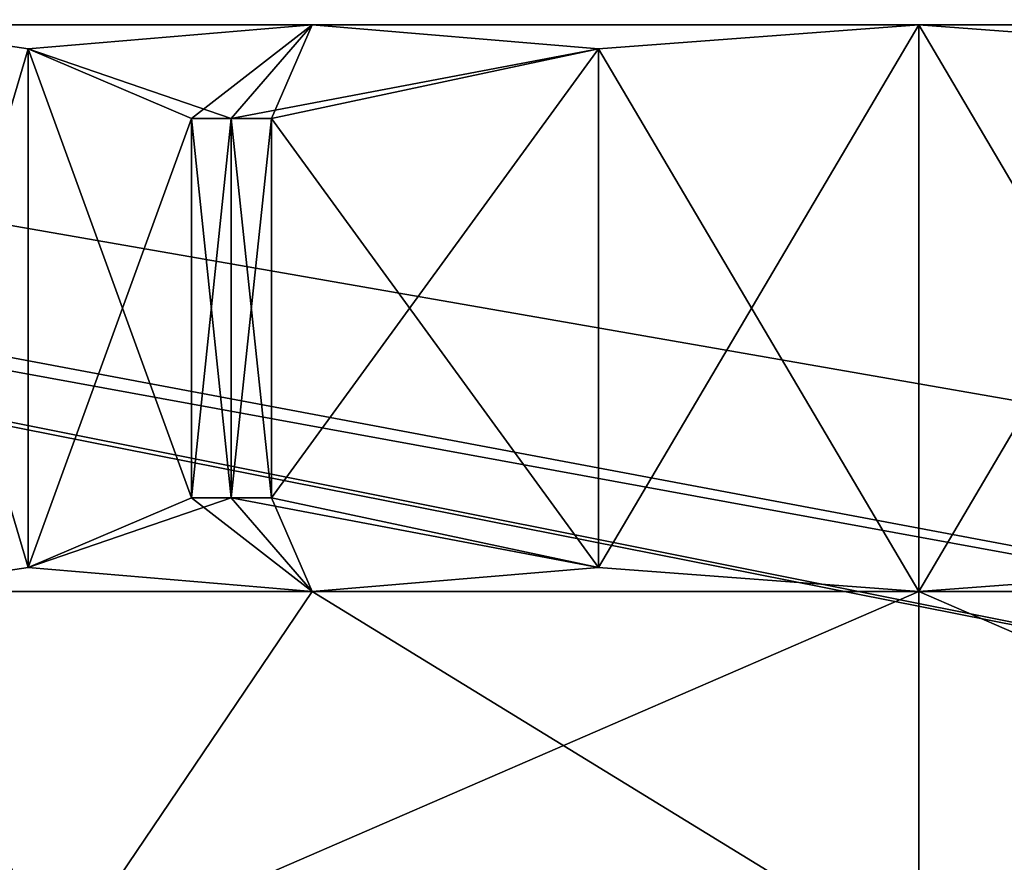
# Model space of a CAD drawing. Header units: metres. Extents: x -205 to 205, y -82 to 82.
# Tile 395 of 426: x 120 to 132, y 46 to 57. Entities that reach past the tile are written whole.
import ezdxf

# ---------------------------------------------------------------- set-up
doc = ezdxf.new("R2010")
doc.units = ezdxf.units.M
doc.layers.add('solid_PRT0003', color=7, linetype='CONTINUOUS')

msp = doc.modelspace()

# ---------------------------------------------------------------- linework, layer by layer
at = {"layer": 'solid_PRT0003'}
for points in [[(0, -75), (0, 75), (200, 75)], [(200, -75), (0, -75), (200, 75)], [(164.837662, 56.110996, 1.5), (179.536652, 59.144897, 1.5), (0, 75, 1.5)], [(155.12355, 47.959885, 1.5), (164.837662, 56.110996, 1.5), (0, 75, 1.5)], [(152.359421, 46.364033, 1.5), (155.12355, 47.959885, 1.5), (0, 75, 1.5)], [(82.463356, 59.144901, 1.5), (152.359421, 46.364033, 1.5), (0, 75, 1.5)], [(82.463356, 59.144901, 1.5), (149.216187, 45.809784, 1.5), (152.359421, 46.364033, 1.5)], [(82.463356, 59.144901, 1.5), (97.162331, 56.110996, 1.5), (149.216187, 45.809784, 1.5)], [(145.478119, 56.600075, 20.617714), (116.500343, 56.600075, 20.617714), (115.989235, 56.600075, 24.5)], [(145.989243, 56.600075, 24.5), (115.989235, 56.600075, 24.5), (116.500343, 56.600075, 28.382286)], [(145.989243, 56.600075, 24.5), (145.478119, 56.600075, 20.617714), (115.989235, 56.600075, 24.5)], [(145.478119, 56.600075, 28.382286), (116.500343, 56.600075, 28.382286), (117.998856, 56.600075, 32)], [(116.500343, 56.600075, 20.617714), (143.979614, 56.600075, 17), (117.998856, 56.600075, 17)], [(145.478119, 56.600075, 20.617714), (143.979614, 56.600075, 17), (116.500343, 56.600075, 20.617714)], [(145.478119, 56.600075, 28.382286), (145.989243, 56.600075, 24.5), (116.500343, 56.600075, 28.382286)], [(119.978455, 56.303482, 13.571238), (117.998856, 49.600075, 17), (117.998856, 56.600075, 17)], [(117.998856, 56.600075, 32), (117.998856, 49.600075, 32), (119.978455, 49.896667, 35.428764)], [(119.978447, 56.303486, 35.428749), (117.998856, 56.600075, 32), (119.978455, 49.896667, 35.428764)], [(123.489235, 56.600075, 37.490379), (117.998856, 56.600075, 32), (119.978447, 56.303486, 35.428749)], [(123.489235, 56.600075, 37.490379), (143.979614, 56.600075, 32), (117.998856, 56.600075, 32)], [(145.478119, 56.600075, 28.382286), (117.998856, 56.600075, 32), (143.979614, 56.600075, 32)], [(117.998856, 56.600075, 17), (143.979614, 56.600075, 17), (138.489243, 56.600075, 11.509619)], [(123.489235, 56.600075, 11.509619), (117.998856, 56.600075, 17), (138.489243, 56.600075, 11.509619)], [(123.489235, 56.600075, 11.509619), (119.978455, 56.303482, 13.571238), (117.998856, 56.600075, 17)], [(123.489235, 56.600075, 37.490379), (119.978447, 56.303486, 35.428749), (122.489235, 55.445374, 39.222431)], [(123.489235, 56.600075, 11.509619), (121.998856, 55.445374, 10.071796), (119.978455, 56.303482, 13.571238)], [(123.489235, 56.600075, 11.509619), (122.489235, 55.445374, 9.777568), (121.998856, 55.445374, 10.071796)], [(123.489235, 56.600075, 37.490379), (122.489235, 55.445374, 39.222431), (122.989235, 55.445374, 39.5)], [(123.489235, 56.600075, 11.509619), (127.030052, 56.303486, 9.5), (122.489235, 55.445374, 9.777568)], [(123.489235, 56.600075, 37.490379), (122.989235, 55.445374, 39.5), (127.030045, 56.303482, 39.5)], [(123.489235, 56.600075, 37.490379), (127.030045, 56.303482, 39.5), (130.989243, 56.600075, 39.5)], [(123.489235, 56.600075, 37.490379), (130.989243, 56.600075, 39.5), (138.489243, 56.600075, 37.490379)], [(123.489235, 56.600075, 11.509619), (138.489243, 56.600075, 11.509619), (130.989243, 56.600075, 9.5)], [(123.489235, 56.600075, 11.509619), (130.989243, 56.600075, 9.5), (127.030052, 56.303486, 9.5)], [(123.489235, 56.600075, 37.490379), (138.489243, 56.600075, 37.490379), (143.979614, 56.600075, 32)], [(130.989243, 56.600075, 9.5), (130.989243, 49.600075, 9.5), (127.030037, 49.896667, 9.5)], [(127.030052, 56.303486, 9.5), (130.989243, 56.600075, 9.5), (127.030037, 49.896667, 9.5)], [(130.989243, 56.600075, 39.5), (127.030045, 56.303482, 39.5), (130.989243, 49.600075, 39.5)], [(130.989243, 56.600075, 39.5), (130.989243, 49.600075, 39.5), (134.948425, 49.896667, 39.5)], [(134.94841, 56.303486, 39.5), (130.989243, 56.600075, 39.5), (134.948425, 49.896667, 39.5)], [(134.948425, 56.303482, 9.5), (130.989243, 49.600075, 9.5), (130.989243, 56.600075, 9.5)], [(138.489243, 56.600075, 37.490379), (130.989243, 56.600075, 39.5), (134.94841, 56.303486, 39.5)], [(138.489243, 56.600075, 11.509619), (134.948425, 56.303482, 9.5), (130.989243, 56.600075, 9.5)], [(119.978455, 56.303482, 13.571238), (119.978447, 49.896664, 13.57125), (117.998856, 49.600075, 17)], [(119.978447, 56.303486, 35.428749), (119.978455, 49.896667, 35.428764), (121.998856, 50.754776, 38.928204)], [(119.978447, 56.303486, 35.428749), (121.998856, 50.754776, 38.928204), (121.998856, 55.445374, 38.928204)], [(119.978447, 56.303486, 35.428749), (121.998856, 55.445374, 38.928204), (122.489235, 55.445374, 39.222431)], [(119.978455, 56.303482, 13.571238), (121.998856, 55.445374, 10.071796), (119.978447, 49.896664, 13.57125)], [(127.030052, 56.303486, 9.5), (122.989235, 55.445374, 9.5), (122.489235, 55.445374, 9.777568)], [(127.030052, 56.303486, 9.5), (127.030037, 49.896667, 9.5), (122.989235, 50.754776, 9.5)], [(127.030052, 56.303486, 9.5), (122.989235, 50.754776, 9.5), (122.989235, 55.445374, 9.5)], [(127.030045, 56.303482, 39.5), (122.989235, 55.445374, 39.5), (127.030052, 49.896664, 39.5)], [(127.030045, 56.303482, 39.5), (127.030052, 49.896664, 39.5), (130.989243, 49.600075, 39.5)], [(134.948425, 56.303482, 9.5), (134.94841, 49.896664, 9.5), (130.989243, 49.600075, 9.5)], [(97.162331, 56.110996, 1.5), (112.783806, 45.809784, 1.5), (149.216187, 45.809784, 1.5)], [(121.998856, 55.445374, 10.071796), (121.998856, 50.754776, 10.071796), (119.978447, 49.896664, 13.57125)], [(122.489235, 55.445374, 9.777568), (122.489235, 50.754776, 9.777568), (121.998856, 50.754776, 10.071796)], [(121.998856, 55.445374, 10.071796), (122.489235, 55.445374, 9.777568), (121.998856, 50.754776, 10.071796)], [(121.998856, 55.445374, 38.928204), (121.998856, 50.754776, 38.928204), (122.489235, 50.754776, 39.222431)], [(122.489235, 55.445374, 39.222431), (121.998856, 55.445374, 38.928204), (122.489235, 50.754776, 39.222431)], [(122.989235, 55.445374, 9.5), (122.989235, 50.754776, 9.5), (122.489235, 50.754776, 9.777568)], [(122.489235, 55.445374, 9.777568), (122.989235, 55.445374, 9.5), (122.489235, 50.754776, 9.777568)], [(122.489235, 55.445374, 39.222431), (122.489235, 50.754776, 39.222431), (122.989235, 50.754776, 39.5)], [(122.489235, 55.445374, 39.222431), (122.989235, 50.754776, 39.5), (122.989235, 55.445374, 39.5)], [(122.989235, 55.445374, 39.5), (122.989235, 50.754776, 39.5), (127.030052, 49.896664, 39.5)], [(119.978447, 49.896664, 13.57125), (122.489235, 50.754776, 9.777568), (123.489235, 49.600075, 11.509619)], [(119.978447, 49.896664, 13.57125), (121.998856, 50.754776, 10.071796), (122.489235, 50.754776, 9.777568)], [(121.998856, 50.754776, 38.928204), (119.978455, 49.896667, 35.428764), (123.489235, 49.600075, 37.490379)], [(122.489235, 50.754776, 39.222431), (121.998856, 50.754776, 38.928204), (123.489235, 49.600075, 37.490379)], [(122.489235, 50.754776, 9.777568), (122.989235, 50.754776, 9.5), (123.489235, 49.600075, 11.509619)], [(127.030052, 49.896664, 39.5), (122.489235, 50.754776, 39.222431), (123.489235, 49.600075, 37.490379)], [(127.030052, 49.896664, 39.5), (122.989235, 50.754776, 39.5), (122.489235, 50.754776, 39.222431)], [(122.989235, 50.754776, 9.5), (127.030037, 49.896667, 9.5), (123.489235, 49.600075, 11.509619)], [(119.978455, 49.896667, 35.428764), (117.998856, 49.600075, 32), (123.489235, 49.600075, 37.490379)], [(119.978447, 49.896664, 13.57125), (123.489235, 49.600075, 11.509619), (117.998856, 49.600075, 17)], [(127.030037, 49.896667, 9.5), (130.989243, 49.600075, 9.5), (123.489235, 49.600075, 11.509619)], [(127.030052, 49.896664, 39.5), (123.489235, 49.600075, 37.490379), (130.989243, 49.600075, 39.5)], [(134.948425, 49.896667, 39.5), (130.989243, 49.600075, 39.5), (138.489243, 49.600075, 37.490379)], [(134.94841, 49.896664, 9.5), (138.489243, 49.600075, 11.509619), (130.989243, 49.600075, 9.5)], [(117.998856, 49.600075, 17), (120.382637, 45, 13.893401), (115.989235, 45, 24.5)], [(115.989235, 49.600075, 24.5), (115.989235, 45, 24.5), (120.382637, 45, 35.106598)], [(115.989235, 49.600075, 24.5), (120.382637, 45, 35.106598), (117.998856, 49.600075, 32)], [(123.489235, 49.600075, 11.509619), (120.382637, 45, 13.893401), (117.998856, 49.600075, 17)], [(123.489235, 49.600075, 37.490379), (117.998856, 49.600075, 32), (120.382637, 45, 35.106598)], [(123.489235, 49.600075, 37.490379), (120.382637, 45, 35.106598), (130.989243, 45, 39.5)], [(130.989243, 49.600075, 9.5), (130.989243, 45, 9.5), (120.382637, 45, 13.893401)], [(123.489235, 49.600075, 11.509619), (130.989243, 49.600075, 9.5), (120.382637, 45, 13.893401)], [(123.489235, 49.600075, 37.490379), (130.989243, 45, 39.5), (130.989243, 49.600075, 39.5)], [(130.989243, 49.600075, 39.5), (130.989243, 45, 39.5), (141.59584, 45, 35.106598)], [(130.989243, 49.600075, 39.5), (141.59584, 45, 35.106598), (138.489243, 49.600075, 37.490379)], [(138.489243, 49.600075, 11.509619), (141.59584, 45, 13.893401), (130.989243, 45, 9.5)], [(138.489243, 49.600075, 11.509619), (130.989243, 45, 9.5), (130.989243, 49.600075, 9.5)]]:
    msp.add_3dface(points, dxfattribs=at)

doc.saveas('drawing.dxf')
